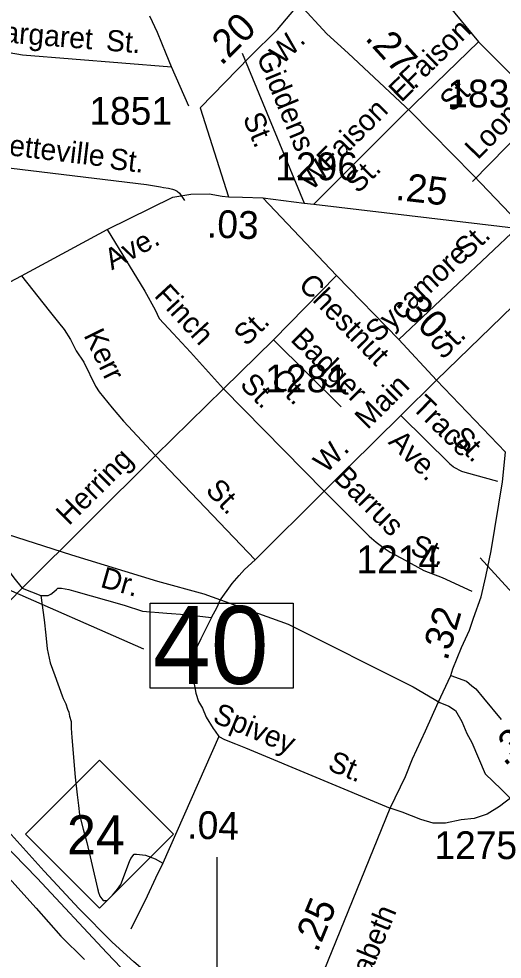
# Model space of a CAD drawing. Extents: x 2093524 to 2270757, y 289120 to 570408.
# Drawn here: x 2200001 to 2202175, y 451597 to 455825 of the extents above; entities that cross this region are included whole.
import ezdxf

# ---------------------------------------------------------------- set-up
doc = ezdxf.new("R2010")
doc.units = 0
for name, color, linetype in [('Exist Hydrographic Creek Single Shore', 7, 'Continuous'), ('Exist Road Non-System Type 51', 7, 'Continuous'), ('Exist Road Non-System Type 51 Label', 7, 'Continuous'), ('Exist Road Primary NC Shield CELL', 7, 'Continuous'), ('Exist Road Primary NC Shield Number Label', 7, 'Continuous'), ('Exist Road Primary US Divided Attributed', 7, 'Continuous'), ('Exist Road Primary US Structure Standard Bridge Number Label', 7, 'Continuous'), ('Exist Road Secondary Mileage Hundredths English Label', 7, 'Continuous'), ('Exist Road Secondary Type 51 Attributed', 7, 'Continuous'), ('Exist Road Secondary Type 51 Label', 7, 'Continuous'), ('Exist Road Secondary Type 51 Number Label', 7, 'Continuous')]:
    doc.layers.add(name, color=color, linetype=linetype)

msp = doc.modelspace()

# ---------------------------------------------------------------- linework, layer by layer
at = {"layer": 'Exist Hydrographic Creek Single Shore'}
msp.add_lwpolyline([(2199905.6, 453521.9), (2200238.6, 453415.9), (2200625.3, 453296.2), (2200833.9, 453239.5), (2201212.8, 453103.7), (2201775.2, 452821), (2201894.6, 452750.7), (2201935, 452734), (2201964.9, 452715.6), (2201993, 452666.4), (2202016.7, 452612), (2202038.7, 452570.7), (2202097.8, 452430.7), (2202170.4, 452361), (2202289.1, 452241.7), (2202476.5, 452018.7), (2202718.7, 451740), (2202900.2, 451530.9)], dxfattribs=at)
at = {"layer": 'Exist Road Non-System Type 51'}
for p, q in [((2201733.2, 455396.8), (2202068.4, 455721.5)), ((2202364.8, 455425.2), (2202068.4, 455721.5)), ((2201005.5, 455670.4), (2201284.3, 454995.8)), ((2200765.6, 455432.2), (2200688.5, 455609.6)), ((2201328.2, 454992.3), (2201733.2, 455396.8)), ((2202041.3, 455093.2), (2202364.8, 455425.2)), ((2201710.3, 454383.1), (2202244.5, 454886.4)), ((2201879.5, 454200.3), (2202405.7, 454711.6)), ((2201430.4, 454671.1), (2201146.4, 454381.2)), ((2201146.4, 454381.2), (2200922.3, 454161.7)), ((2201450.4, 454081.3), (2201146.4, 454381.2)), ((2201718.5, 454041.1), (2201879.5, 454200.3)), ((2200922.3, 454161.7), (2200616.5, 453861.8)), ((2200922.3, 454161.7), (2201375.2, 453701)), ((2201375.2, 453701), (2201718.5, 454041.1)), ((2200616.5, 453861.8), (2200016.8, 453266)), ((2200616.5, 453861.8), (2201063.4, 453393)), ((2201063.4, 453393), (2201375.2, 453701)), ((2202237.9, 453225.2), (2202076.7, 453401.9)), ((2200016.8, 453266), (2199782.4, 453026.3)), ((2200016.8, 453266), (2200100.7, 453232.5)), ((2200900.9, 452598.2), (2200648.7, 452028.9))]:
    msp.add_line(p, q, dxfattribs=at)
for points in [[(2201601.6, 456230.6), (2201708.3, 456121.5), (2201933.8, 455885.1), (2202068.4, 455721.5)], [(2200688.5, 455609.6), (2200664.1, 455667.5), (2200625.3, 455764), (2200591, 455837.9)], [(2199708.1, 455707.9), (2199818.1, 455698.5), (2200017.5, 455663.2), (2200688.5, 455609.6)], [(2199817.7, 455171.7), (2200575.9, 455081.1), (2200638, 455069.4), (2200652.1, 455067.5), (2200674, 455063.8), (2200692.2, 455059.8), (2200702, 455056), (2200714, 455049.8), (2200724, 455042.1), (2200746.3, 455008.2)], [(2200399.3, 454878), (2200567.3, 454601.1), (2200613.8, 454517.5), (2200632.1, 454477.8), (2200694.7, 454410), (2200773, 454326.7), (2200922.3, 454161.7)], [(2200013, 454669.3), (2200138.1, 454512.3), (2200180.4, 454460.6), (2200204.7, 454428.6), (2200233, 454383.1), (2200259.2, 454333.1), (2200293.6, 454281.5), (2200346.2, 454173.9), (2200362.4, 454148), (2200421, 454076.3), (2200471.3, 454016.9), (2200616.5, 453861.8)], [(2201718.5, 454041.1), (2201939.9, 453824.8), (2201954.1, 453813.1), (2201958.3, 453809), (2201992.4, 453791.3), (2202006.4, 453787.4), (2202154.5, 453746.4)], [(2199340.9, 453865), (2199361.1, 453841.3), (2199389.1, 453813.5), (2199429.4, 453781.5), (2199457.6, 453762), (2199487.7, 453740), (2199527.9, 453716.3), (2199573.9, 453688.8), (2199712.2, 453619.8), (2199752.5, 453598), (2199770.7, 453590.1), (2199810.6, 453566.3), (2199832.9, 453550.4), (2199851, 453522.8), (2199869.2, 453494.9), (2199903.4, 453437.2), (2199929.7, 453391.4), (2199954.1, 453345.6), (2199966.2, 453327.7), (2199978.3, 453311.7), (2200016.8, 453266)], [(2201375.2, 453701), (2201576.5, 453498.5), (2201608.5, 453472.6), (2201644.6, 453445), (2201670.8, 453427.1), (2201696.8, 453413.4), (2201739, 453391.6), (2201823.4, 453344.3), (2201905.4, 453312.8), (2202038, 453251.8)], [(2200867.3, 453133.8), (2200892.8, 453179.9), (2200906.6, 453212.1), (2200938.2, 453254.1), (2200960.2, 453286.5), (2200991.8, 453322.6), (2201015.6, 453348.7), (2201063.4, 453393)], [(2200100.7, 453232.5), (2200132.9, 453232.8), (2200144.8, 453238.8), (2200158.8, 453249), (2200170.5, 453259), (2200176.5, 453265.1), (2200184.7, 453264.9), (2200192.6, 453265.1), (2200226.6, 453259.5), (2200246.8, 453253.5), (2200475.1, 453189.2), (2200557.2, 453161.7), (2200667.2, 453152.3), (2200749.1, 453147), (2200867.3, 453133.8)], [(2200100.7, 453232.5), (2200115.6, 453122.6), (2200122.1, 453054.6), (2200128.4, 452992.8), (2200142.9, 452928.9), (2200163.4, 452873.1), (2200196, 452781.2), (2200200, 452769.3), (2200212, 452745.5), (2200220.4, 452721.7), (2200226.4, 452707.5), (2200228.6, 452689.7), (2200236.7, 452665.6), (2200236.7, 452635.7), (2200239.2, 452593.7), (2200254.3, 452416), (2200262.9, 452336.1), (2200269.1, 452288.1), (2200273.6, 452246), (2200290, 452182.4), (2200306.5, 452122.3), (2200355.8, 451914.7), (2200357.9, 451904.8), (2200357.8, 451900.9), (2200366, 451881), (2200373.9, 451869.1), (2200380, 451861.1), (2200390.2, 451861.2), (2200398, 451861.1), (2200414.1, 451875.2), (2200421.8, 451885.2), (2200445.6, 451911.3), (2200459.5, 451933.6), (2200499, 452035.8), (2200504.8, 452049.8), (2200520.6, 452069.8), (2200530.5, 452070), (2200570.7, 452064.2), (2200614.7, 452048.6), (2200648.7, 452028.9)], [(2200867.3, 453133.8), (2200819.8, 453037.4), (2200802.3, 452999.3), (2200788.5, 452949.4), (2200780.7, 452907.3), (2200785, 452859.3), (2200797.5, 452793.5), (2200809.9, 452755.5), (2200828, 452725.6), (2200844.2, 452685.9), (2200874.7, 452634.1), (2200884.6, 452622.1), (2200900.9, 452598.2)], [(2201943.8, 452873.2), (2202014.8, 452847.8), (2202039, 452826), (2202056.8, 452812.2), (2202091.3, 452770.2), (2202169.8, 452674.8)], [(2200900.9, 452598.2), (2200926.8, 452584.6), (2200975, 452564.9), (2201021.2, 452547.2), (2201670.8, 452275.8)], [(2200648.7, 452028.9), (2200615.2, 451960.7), (2200577.8, 451880.4), (2200505, 451732)]]:
    msp.add_lwpolyline(points, dxfattribs=at)
at = {"layer": 'Exist Road Primary NC Shield CELL'}
msp.add_lwpolyline([(2200030.7, 452158.9), (2200363.7, 452491.9), (2200696.7, 452158.9), (2200363.7, 451825.9)], close=True, dxfattribs=at)
at = {"layer": 'Exist Road Primary US Divided Attributed'}
for points in [[(2198958.4, 453129.9), (2199360, 452728.5), (2199573.4, 452492), (2199815.6, 452235.6), (2200083.2, 451961.3), (2200396.6, 451625), (2200558.2, 451458), (2200808.3, 451217), (2200985.2, 451072.5), (2201064.6, 451013.8), (2201135, 450956.1)], [(2201205.5, 451129.4), (2201064.6, 451197.1), (2200899.4, 451293.7), (2200795.6, 451366.8), (2200609.4, 451507.7), (2200519.1, 451585.1), (2200421.7, 451674.2), (2200272.5, 451824.2), (2200115.9, 451992.5), (2199898.5, 452232.6), (2199679.2, 452459), (2199393.2, 452759.1), (2199109.8, 453061.1)]]:
    msp.add_lwpolyline(points, dxfattribs=at)
at = {"layer": 'Exist Road Primary US Structure Standard Bridge Number Label'}
msp.add_line((2198701.7, 453809.2), (2200561.4, 452992), dxfattribs=at)
msp.add_lwpolyline([(2200591.5, 453197.3), (2201235.6, 453197.3), (2201235.6, 452815), (2200591.5, 452815)], close=True, dxfattribs=at)
at = {"layer": 'Exist Road Secondary Mileage Hundredths English Label'}
msp.add_lwpolyline([(2201096.2, 451067.1), (2200894, 451377.6), (2200894, 452056.5)], dxfattribs=at)
at = {"layer": 'Exist Road Secondary Type 51 Attributed'}
for points in [[(2200817.3, 455425.8), (2201040.9, 455654.2), (2201164.4, 455777.8), (2201262, 455893.2)], [(2201262, 455893.2), (2201386.1, 455757.3), (2201482.3, 455671.5), (2201762.3, 455408.4), (2202045.5, 455120.4), (2202276.5, 454879.9)], [(2200817.3, 455425.8), (2200944.1, 455025.6)], [(2198606.8, 453927.9), (2198881.7, 454075.9), (2199146.4, 454211.7), (2200013, 454669.3), (2200399.3, 454878), (2200694.5, 455024), (2200774.4, 455036.5), (2200857.3, 455038.1), (2200916.3, 455027.4), (2200944.1, 455025.6)], [(2200944.1, 455025.6), (2201007.3, 455023.8), (2201098.2, 455020.5)], [(2201098.2, 455020.5), (2201430.4, 454671.1), (2201710.3, 454383.1), (2201879.5, 454200.3), (2202189.6, 453876.6)], [(2201098.2, 455020.5), (2201284.3, 454995.8), (2201328.2, 454992.3), (2202276.5, 454879.9)], [(2201670.8, 452275.8), (2201740.9, 452418.3), (2201771.7, 452498.2), (2201829.6, 452623.8), (2201886.7, 452750.7), (2201943.8, 452873.2), (2201953.5, 452902.2), (2201992.1, 452998.8), (2202028.1, 453077), (2202045.7, 453130.6), (2202080.7, 453226.8), (2202100.8, 453317.2), (2202125.9, 453432.6), (2202176, 453743.6), (2202189.6, 453876.6)], [(2197929.6, 453579.2), (2198151.2, 453516.7), (2198396.2, 453436), (2198636.9, 453340), (2198696.7, 453298.3), (2198778.8, 453230.1), (2198830.3, 453184.2), (2198941.7, 453070), (2199507.4, 452459), (2200079.9, 451825.9), (2200190.9, 451701), (2200296.4, 451595.6)], [(2202995.3, 452989.6), (2202677.1, 452732.2), (2202568, 452639.6), (2202471.6, 452536.9), (2202391.7, 452466.6), (2202310, 452397.2), (2202220.4, 452326.5), (2202162.5, 452283.5), (2202107.2, 452249.2), (2202048.3, 452229.9), (2201990.9, 452223.8), (2201920.1, 452208.8), (2201864.8, 452208.8), (2201809.4, 452225.5), (2201724.9, 452258), (2201670.8, 452275.8)], [(2201205.5, 451129.4), (2201670.8, 452275.8)]]:
    msp.add_lwpolyline(points, dxfattribs=at)

# ---------------------------------------------------------------- texts
at = {"layer": 'Exist Road Non-System Type 51 Label'}
for s, rotation, p in [('Margaret', 355.436, (2199823.7, 455728)), ('St.', 355.436, (2200390.8, 455682.7)), ('Faison', 44.0858, (2201768.6, 455501.3)), ('Giddens', 292.457, (2201068.8, 455657.9)), ('E.', 44.0858, (2201720.8, 455446.4)), ('St.', 44.9687, (2201951.4, 455401.8)), ('Faison', 44.9687, (2201398.2, 455138.7)), ('St.', 292.457, (2201007, 455381.3)), ('Loop', 45.7461, (2202065.2, 455188.1)), ('Fayetteville', 353.1849, (2199743.9, 455237)), ('St.', 353.1849, (2200405, 455151.1)), ('W.', 44.9687, (2201318.2, 455048.2)), ('St.', 44.9687, (2201526.8, 455036.3)), ('St.', 43.2932, (2202015.9, 454738.7)), ('Sycamore', 43.2932, (2201614.8, 454365.9)), ('Finch', 312.7027, (2200606, 454578.6)), ('St.', 44.4436, (2201024.7, 454349.4)), ('Kerr', 296.0501, (2200290.9, 454402.8)), ('Badger', 315.3791, (2201218.6, 454379.1)), ('St.', 44.6764, (2201907.7, 454288.5)), ('St.', 314.5126, (2200990.8, 454176.7)), ('Ct.', 315.3791, (2201128.3, 454196.5)), ('Main', 44.7343, (2201569.3, 453974.6)), ('Trace', 315.658, (2201763.9, 454075.1)), ('Ave.', 315.658, (2201658.7, 453918.5)), ('W.', 44.7343, (2201383, 453777.9)), ('Herring', 44.8132, (2200226.2, 453543.4)), ('Barrus', 314.8315, (2201411.6, 453757.3)), ('St.', 313.6288, (2200836.8, 453702)), ('St.', 338.9987, (2201756.7, 453421.5)), ('Dr.', 344.2797, (2200363.8, 453271.7)), ('Spivey', 337.3207, (2200867.9, 452665.1)), ('St.', 337.3207, (2201385.1, 452450.1))]:
    msp.add_text(s, height=95, rotation=rotation, dxfattribs=at).set_placement(p)
at = {"layer": 'Exist Road Primary NC Shield Number Label'}
msp.add_text('24', height=175, dxfattribs=at).set_placement((2200217.9, 452069.2))
at = {"layer": 'Exist Road Primary US Structure Standard Bridge Number Label'}
msp.add_text('40', height=350, dxfattribs=at).set_placement((2200604, 452834.7))
at = {"layer": 'Exist Road Secondary Mileage Hundredths English Label'}
for s, rotation, p in [('.20', 44.8017, (2200911.9, 455611.4)), ('.27', 312.4017, (2201554.2, 455735.7)), ('.25', 353.4071, (2201692.2, 455011.8)), ('.03', 357.9045, (2200845.5, 454842.6)), ('.30', 314.1852, (2201690.5, 454543.1)), ('.32', 73.6195, (2201927.8, 452935.1)), ('.31', 39.3163, (2202185.8, 452462.5)), ('.04', 358.5996, (2200757.7, 452139.3)), ('.25', 67.6012, (2201343.9, 451623.5))]:
    msp.add_text(s, height=125, rotation=rotation, dxfattribs=at).set_placement(p)
at = {"layer": 'Exist Road Secondary Type 51 Label'}
for s, rotation, p in [('W.', 44.8017, (2201186.2, 455614.8)), ('Ave.', 28.3866, (2200419.6, 454693.6)), ('Chestnut', 314.1852, (2201254.1, 454624)), ('St.', 313.7657, (2201940.1, 453937.1)), ('Elizabeth', 67.6012, (2201502.9, 451331.8))]:
    msp.add_text(s, height=95, rotation=rotation, dxfattribs=at).set_placement(p)
at = {"layer": 'Exist Road Secondary Type 51 Number Label'}
for s, p in [('1839', (2201928.2, 455427)), ('1851', (2200318.5, 455348.9)), ('1296', (2201154.7, 455099.6)), ('1281', (2201109.5, 454146)), ('1214', (2201519.3, 453332.2)), ('1275', (2201870.2, 452047))]:
    msp.add_text(s, height=125, dxfattribs=at).set_placement(p)

doc.saveas('drawing.dxf')
